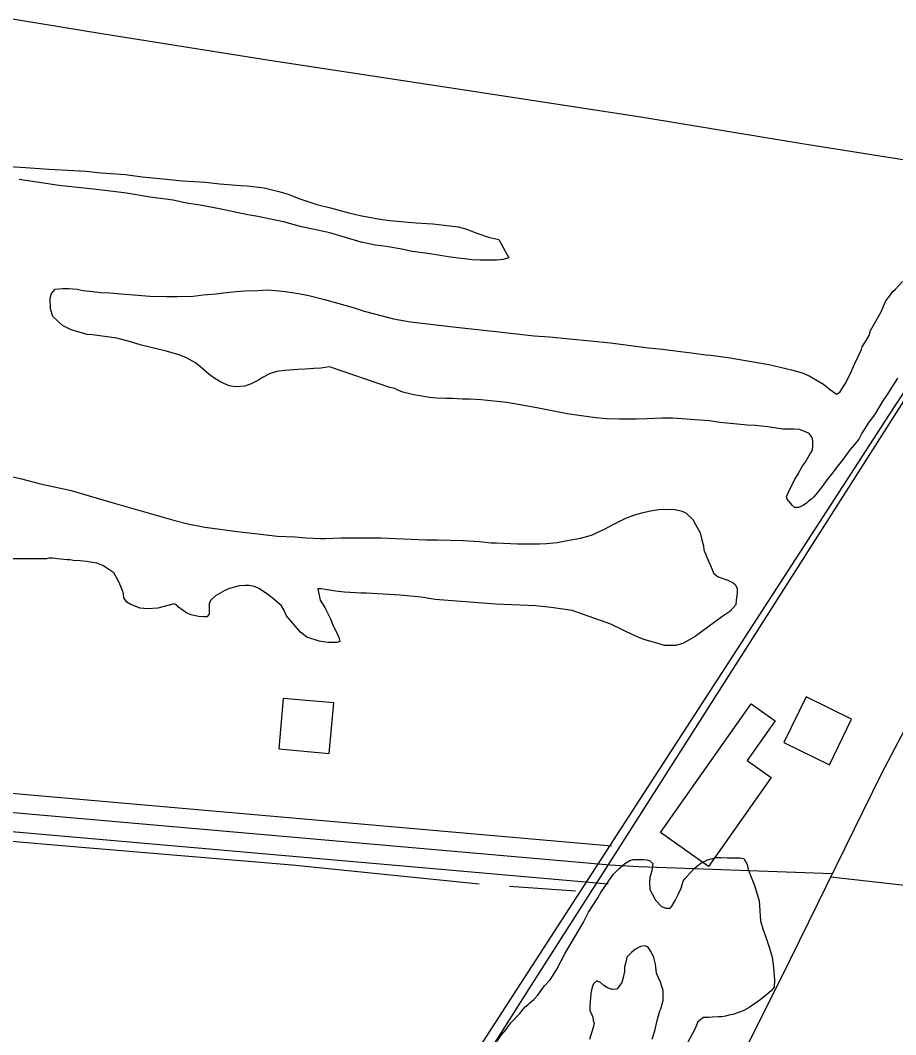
# Model space of a CAD drawing. Extents: x 3297735 to 3335592, y 670436 to 695807.
# Drawn here: x 3302907 to 3303596, y 677790 to 678589 of the extents above; entities that cross this region are included whole.
import ezdxf

# ---------------------------------------------------------------- set-up
doc = ezdxf.new("R2010")
doc.units = 0
for name, color, linetype in [('V-BLDG-OTLN', 7, 'Continuous'), ('V-RAIL-TRAK', 7, 'Continuous'), ('V-ROAD-CNTR', 7, 'Continuous'), ('V-SITE-VEGE', 7, 'Continuous'), ('V-TOPO-SHOR', 7, 'Continuous')]:
    doc.layers.add(name, color=color, linetype=linetype)

msp = doc.modelspace()

# ---------------------------------------------------------------- linework, layer by layer
at = {"layer": 'V-BLDG-OTLN'}
for points in [[(3303507.97, 678020.32), (3303543.9, 678002.74), (3303561.48, 678038.67), (3303525.54, 678056.25)], [(3303110.26, 678015.31), (3303150.11, 678011.83), (3303153.58, 678051.68), (3303113.74, 678055.16)], [(3303410.89, 677949.53), (3303482.42, 678050.84), (3303501.28, 678037.53), (3303479.09, 678006.1), (3303498.04, 677992.72), (3303448.7, 677922.83)]]:
    msp.add_lwpolyline(points, close=True, dxfattribs=at)
at = {"layer": 'V-RAIL-TRAK'}
msp.add_lwpolyline([(3303176.68, 677620.34), (3303309.39, 677829.4), (3303366.03, 677917.93), (3303462.82, 678069.96), (3303628.7, 678330.55)], dxfattribs=at)
at = {"layer": 'V-ROAD-CNTR'}
for points in [[(3302927.95, 677243.54), (3303105.45, 677519.78), (3303224.8, 677712.92), (3303397.76, 677980.18), (3303591.24, 678278.6), (3303711.53, 678461.98), (3303810.23, 678633.35), (3303943.72, 678841.04), (3304090.82, 679067.99), (3304192.85, 679233.42), (3304383.75, 679531.72)], [(3303165.13, 677185.96), (3303403.02, 677637.31), (3303475.98, 677774.94), (3303513.26, 677849.7), (3303584.94, 677995.69), (3303716.82, 678246.1), (3303846.56, 678477.79)], [(3303372.33, 677938.8), (3302271.32, 678035.41), (3301857.42, 678074.02)], [(3303371.02, 677923.85), (3302269.97, 678020.47), (3301856.03, 678059.08)], [(3303369.71, 677908.91), (3302268.61, 678005.54), (3301854.64, 678044.15)], [(3303546.29, 677916.96), (3303393.53, 677922.38), (3303371.02, 677923.85)], [(3303545.15, 677914.64), (3303870.46, 677877.89), (3304272.24, 677844.75), (3304634.54, 677810.5), (3305050.72, 677775.54), (3305455.99, 677738.62), (3305839.19, 677711.25), (3306393.62, 677668.96), (3306783.29, 677642.59), (3307197.11, 677611.49), (3307295.51, 677610.17)]]:
    msp.add_lwpolyline(points, dxfattribs=at)
at = {"layer": 'V-SITE-VEGE'}
for p, q in [((3302897.92, 678473.9), (3302910.84, 678473.31)), ((3302910.84, 678473.31), (3302929.24, 678471.89)), ((3302929.24, 678471.89), (3302958.64, 678470.43)), ((3302925.09, 678460.91), (3302905.87, 678463.71)), ((3302958.64, 678470.43), (3302970.46, 678469.03)), ((3302970.46, 678469.03), (3302989.69, 678467.61)), ((3302989.69, 678467.61), (3303002.87, 678465.92)), ((3303002.87, 678465.92), (3303021.83, 678463.94)), ((3303021.83, 678463.94), (3303034.19, 678462.81)), ((3302937.18, 678458.95), (3302925.09, 678460.91)), ((3302966.85, 678455.85), (3302937.18, 678458.95)), ((3302984.15, 678453.88), (3302966.85, 678455.85)), ((3303034.19, 678462.81), (3303052.6, 678461.66)), ((3303052.6, 678461.66), (3303063.86, 678460.26)), ((3303063.86, 678460.26), (3303080.07, 678459.11)), ((3303080.07, 678459.11), (3303085.56, 678458.83)), ((3303085.56, 678458.83), (3303098.75, 678457.14)), ((3303098.75, 678457.14), (3303110.28, 678454.36)), ((3302990.47, 678453.04), (3302984.15, 678453.88)), ((3303009.15, 678449.96), (3302990.47, 678453.04)), ((3303027.28, 678447.44), (3303009.15, 678449.96)), ((3303110.28, 678454.36), (3303117.7, 678452.14)), ((3303117.7, 678452.14), (3303126.21, 678448.82)), ((3303126.21, 678448.82), (3303140.21, 678444.11)), ((3303037.71, 678445.21), (3303027.28, 678447.44)), ((3303048.43, 678443.54), (3303037.71, 678445.21)), ((3303063.53, 678440.75), (3303048.43, 678443.54)), ((3303086.05, 678436.02), (3303063.53, 678440.75)), ((3303140.21, 678444.11), (3303151.19, 678441.34)), ((3303151.19, 678441.34), (3303165.47, 678437.45)), ((3303093.74, 678434.62), (3303086.05, 678436.02)), ((3303115.17, 678430.17), (3303093.74, 678434.62)), ((3303165.47, 678437.45), (3303174.53, 678435.5)), ((3303174.53, 678435.5), (3303188.54, 678432.72)), ((3303188.54, 678432.72), (3303197.88, 678431.59)), ((3303128.34, 678426.56), (3303115.17, 678430.17)), ((3303137.13, 678424.61), (3303128.34, 678426.56)), ((3303150.59, 678421.83), (3303137.13, 678424.61)), ((3303197.88, 678431.59), (3303218.48, 678429.61)), ((3303218.48, 678429.61), (3303231.67, 678428.76)), ((3303231.67, 678428.76), (3303240.46, 678427.91)), ((3303240.46, 678427.91), (3303251.72, 678426.5)), ((3303251.72, 678426.5), (3303258.31, 678424.56)), ((3303258.31, 678424.56), (3303265.45, 678421.79)), ((3303175.3, 678414.34), (3303150.59, 678421.83)), ((3303265.45, 678421.79), (3303275.61, 678418.47)), ((3303275.61, 678418.47), (3303283.57, 678416.52)), ((3303283.57, 678416.52), (3303291.5, 678402.21)), ((3303186.56, 678412.11), (3303175.3, 678414.34)), ((3303194.8, 678410.99), (3303186.56, 678412.11)), ((3303207.16, 678409.04), (3303194.8, 678410.99)), ((3303215.4, 678407.09), (3303207.16, 678409.04)), ((3303227.76, 678405.41), (3303215.4, 678407.09)), ((3303245.61, 678402.61), (3303227.76, 678405.41)), ((3303262.65, 678400.64), (3303245.61, 678402.61)), ((3303268.96, 678400.35), (3303262.65, 678400.64)), ((3303282.16, 678400.32), (3303268.96, 678400.35)), ((3303286.83, 678400.85), (3303282.16, 678400.32)), ((3303291.5, 678402.21), (3303286.83, 678400.85)), ((3302896.44, 678230.71), (3302907.7, 678227.93)), ((3302907.7, 678227.93), (3302922.81, 678224.04)), ((3302922.81, 678224.04), (3302946.97, 678218.76)), ((3302946.97, 678218.76), (3302980.75, 678208.78)), ((3302980.75, 678208.78), (3303028.52, 678195.18)), ((3303391.53, 678199.97), (3303397.31, 678201.61)), ((3303397.31, 678201.61), (3303403.08, 678202.96)), ((3303403.08, 678202.96), (3303409.4, 678203.77)), ((3303409.4, 678203.77), (3303417.92, 678204.03)), ((3303417.92, 678204.03), (3303422.59, 678204.01)), ((3303422.59, 678204.01), (3303428.08, 678202.62)), ((3303428.08, 678202.62), (3303431.1, 678200.97)), ((3303431.1, 678200.97), (3303436.31, 678196.01)), ((3303028.52, 678195.18), (3303038.68, 678192.68)), ((3303038.68, 678192.68), (3303052.14, 678189.9)), ((3303372.55, 678191.51), (3303384.1, 678197.25)), ((3303384.1, 678197.25), (3303391.53, 678199.97)), ((3303436.31, 678196.01), (3303438.5, 678192.15)), ((3303438.5, 678192.15), (3303442.05, 678185.55)), ((3303052.14, 678189.9), (3303062.03, 678188.77)), ((3303062.03, 678188.77), (3303075.49, 678186.81)), ((3303075.49, 678186.81), (3303084.55, 678185.69)), ((3303084.55, 678185.69), (3303109.28, 678182.87)), ((3303356.59, 678183.58), (3303367.32, 678188.78)), ((3303367.32, 678188.78), (3303372.55, 678191.51)), ((3303442.05, 678185.55), (3303443.14, 678181.15)), ((3303109.28, 678182.87), (3303123.29, 678182.29)), ((3303123.29, 678182.29), (3303131.53, 678181.71)), ((3303131.53, 678181.71), (3303143.07, 678181.13)), ((3303143.07, 678181.13), (3303146.92, 678181.12)), ((3303146.92, 678181.12), (3303159.56, 678181.64)), ((3303159.56, 678181.64), (3303190.61, 678181.56)), ((3303190.61, 678181.56), (3303226.33, 678180.09)), ((3303226.33, 678180.09), (3303235.12, 678180.06)), ((3303235.12, 678180.06), (3303255.46, 678179.46)), ((3303255.46, 678179.46), (3303268.37, 678178.6)), ((3303268.37, 678178.6), (3303277.71, 678177.75)), ((3303277.71, 678177.75), (3303281.83, 678177.74)), ((3303281.83, 678177.74), (3303298.31, 678176.87)), ((3303298.31, 678176.87), (3303315.62, 678176.82)), ((3303315.62, 678176.82), (3303321.12, 678177.08)), ((3303321.12, 678177.08), (3303329.64, 678177.88)), ((3303329.64, 678177.88), (3303336.24, 678179.24)), ((3303336.24, 678179.24), (3303348.06, 678181.41)), ((3303348.06, 678181.41), (3303356.59, 678183.58)), ((3303443.14, 678181.15), (3303444.77, 678175.37)), ((3303444.77, 678175.37), (3303445.04, 678172.08)), ((3303445.04, 678172.08), (3303448.86, 678163.28)), ((3302920.18, 678164.97), (3302897.09, 678165.04)), ((3302927.32, 678164.95), (3302920.18, 678164.97)), ((3302929.24, 678165.5), (3302927.32, 678164.95)), ((3302932.54, 678165.49), (3302929.24, 678165.5)), ((3302936.11, 678164.93), (3302932.54, 678165.49)), ((3302943.8, 678164.36), (3302936.11, 678164.93)), ((3302946, 678164.35), (3302943.8, 678164.36)), ((3302948.47, 678163.8), (3302946, 678164.35)), ((3302953.97, 678163.51), (3302948.47, 678163.8)), ((3302958.91, 678162.95), (3302953.97, 678163.51)), ((3302967.15, 678161.55), (3302958.91, 678162.95)), ((3302971.82, 678159.89), (3302967.15, 678161.55)), ((3303448.86, 678163.28), (3303450.23, 678159.7)), ((3302980.32, 678154.1), (3302971.82, 678159.89)), ((3302983.6, 678148.59), (3302980.32, 678154.1)), ((3303450.23, 678159.7), (3303451.59, 678156.67)), ((3303451.59, 678156.67), (3303452.68, 678153.65)), ((3303452.68, 678153.65), (3303456.25, 678150.89)), ((3302985.25, 678145.01), (3302983.6, 678148.59)), ((3302987.15, 678140.06), (3302985.25, 678145.01)), ((3303456.25, 678150.89), (3303463.93, 678148.12)), ((3303463.93, 678148.12), (3303468.05, 678146.18)), ((3303468.05, 678146.18), (3303469.97, 678144.53)), ((3303469.97, 678144.53), (3303471.34, 678141.78)), ((3302987.97, 678137.59), (3302987.15, 678140.06)), ((3302988.24, 678134.29), (3302987.97, 678137.59)), ((3303067.94, 678140.12), (3303060.51, 678136.02)), ((3303071.52, 678141.76), (3303067.94, 678140.12)), ((3303079.22, 678143.66), (3303071.52, 678141.76)), ((3303083.89, 678143.92), (3303079.22, 678143.66)), ((3303086.64, 678143.92), (3303083.89, 678143.92)), ((3303091.31, 678143.35), (3303086.64, 678143.92)), ((3303095.15, 678141.42), (3303091.31, 678143.35)), ((3303101.73, 678137.01), (3303095.15, 678141.42)), ((3303106.39, 678133.15), (3303101.73, 678137.01)), ((3303143.79, 678141.29), (3303141.04, 678141.3)), ((3303141.04, 678141.3), (3303142.94, 678132.5)), ((3303155.05, 678139.61), (3303143.79, 678141.29)), ((3303162.19, 678138.77), (3303155.05, 678139.61)), ((3303174.83, 678137.91), (3303162.19, 678138.77)), ((3303179.5, 678137.89), (3303174.83, 678137.91)), ((3303205.6, 678136.45), (3303179.5, 678137.89)), ((3303222.36, 678134.76), (3303205.6, 678136.45)), ((3303471.33, 678137.93), (3303470.49, 678132.44)), ((3303471.34, 678141.78), (3303471.33, 678137.93)), ((3302990.7, 678130.98), (3302988.24, 678134.29)), ((3302993.72, 678129.05), (3302990.7, 678130.98)), ((3303001.13, 678126.29), (3302993.72, 678129.05)), ((3303028.07, 678129.51), (3303015.15, 678126.25)), ((3303029.99, 678128.68), (3303028.07, 678129.51)), ((3303031.36, 678127.03), (3303029.99, 678128.68)), ((3303055.55, 678129.71), (3303055.53, 678121.47)), ((3303056.66, 678132.18), (3303055.55, 678129.71)), ((3303060.51, 678136.02), (3303056.66, 678132.18)), ((3303112.43, 678127.91), (3303106.39, 678133.15)), ((3303142.94, 678132.5), (3303146.5, 678126.72)), ((3303233.62, 678133.08), (3303222.36, 678134.76)), ((3303250.65, 678131.66), (3303233.62, 678133.08)), ((3303280.88, 678129.38), (3303250.65, 678131.66)), ((3303312.75, 678127.92), (3303280.88, 678129.38)), ((3303470.2, 678128.87), (3303468.27, 678126.4)), ((3303470.49, 678132.44), (3303470.2, 678128.87)), ((3303006.9, 678125.72), (3303001.13, 678126.29)), ((3303015.15, 678126.25), (3303006.9, 678125.72)), ((3303034.93, 678124.27), (3303031.36, 678127.03)), ((3303037.94, 678122.34), (3303034.93, 678124.27)), ((3303041.24, 678120.95), (3303037.94, 678122.34)), ((3303047, 678119.57), (3303041.24, 678120.95)), ((3303055.53, 678121.47), (3303053.6, 678119.27)), ((3303114.34, 678124.88), (3303112.43, 678127.91)), ((3303116.53, 678120.2), (3303114.34, 678124.88)), ((3303121.18, 678114.69), (3303116.53, 678120.2)), ((3303146.5, 678126.72), (3303151.14, 678117.91)), ((3303324.83, 678126.78), (3303312.75, 678127.92)), ((3303341.31, 678124.27), (3303324.83, 678126.78)), ((3303350.37, 678121.22), (3303341.31, 678124.27)), ((3303371.79, 678113.47), (3303350.37, 678121.22)), ((3303465.52, 678123.66), (3303459.19, 678119.28)), ((3303468.27, 678126.4), (3303465.52, 678123.66)), ((3303051.4, 678119.28), (3303047, 678119.57)), ((3303053.6, 678119.27), (3303051.4, 678119.28)), ((3303123.65, 678111.39), (3303121.18, 678114.69)), ((3303151.14, 678117.91), (3303153.33, 678111.86)), ((3303390.17, 678104.63), (3303371.79, 678113.47)), ((3303459.19, 678119.28), (3303438.26, 678103.95)), ((3303127.48, 678107.26), (3303123.65, 678111.39)), ((3303132.42, 678103.4), (3303127.48, 678107.26)), ((3303153.33, 678111.86), (3303155.79, 678107.18)), ((3303155.79, 678107.18), (3303157.7, 678103.06)), ((3303397.86, 678101.58), (3303390.17, 678104.63)), ((3303142.03, 678100.08), (3303132.42, 678103.4)), ((3303148.9, 678099.23), (3303142.03, 678100.08)), ((3303156.04, 678099.21), (3303148.9, 678099.23)), ((3303158.52, 678100.03), (3303156.04, 678099.21)), ((3303157.7, 678103.06), (3303158.52, 678100.03)), ((3303408.02, 678098.53), (3303397.86, 678101.58)), ((3303414.06, 678096.87), (3303408.02, 678098.53)), ((3303422.85, 678096.84), (3303414.06, 678096.87)), ((3303428.63, 678098.48), (3303422.85, 678096.84)), ((3303438.26, 678103.95), (3303428.63, 678098.48))]:
    msp.add_line(p, q, dxfattribs=at)
for points in [[(3303150.31, 678316.31), (3303143.43, 678315.23), (3303137.94, 678314.97), (3303131.06, 678314.44), (3303125.29, 678314.18), (3303115.12, 678313.38), (3303108.52, 678312.58), (3303103.03, 678310.67), (3303097.52, 678307.94), (3303094.49, 678305.74), (3303088.71, 678302.74), (3303083.49, 678301.1), (3303076.07, 678300.57), (3303071.4, 678301.41), (3303064.81, 678304.18), (3303059.88, 678306.94), (3303055.21, 678310.52), (3303048.91, 678316.04), (3303044.79, 678319.34), (3303037.66, 678323.21), (3303031.9, 678325.7), (3303021.74, 678328.47), (3303001.14, 678333.48), (3302993.45, 678335.97), (3302982.74, 678338.74), (3302963.52, 678341.55), (3302959.4, 678341.83), (3302946.77, 678345.44), (3302939.9, 678348.75), (3302932.5, 678355.92), (3302930.6, 678361.97), (3302930.35, 678370.21), (3302931.45, 678374.06), (3302934.21, 678377.35), (3302940.26, 678377.88), (3302944.65, 678377.87), (3302951.52, 678377.3), (3302956.19, 678376.46), (3302963.61, 678375.62), (3302969.93, 678374.78), (3302977.35, 678374.48), (3302985.86, 678373.64), (3302999.32, 678372.78), (3303008.67, 678371.93), (3303021.85, 678371.62), (3303030.37, 678371.59), (3303043.01, 678371.83), (3303050.71, 678372.91), (3303061.15, 678373.71), (3303066.93, 678374.52), (3303076.82, 678375.59), (3303083.69, 678376.12), (3303093.86, 678376.37), (3303101.28, 678376.9), (3303107.87, 678376.33), (3303115.29, 678375.48), (3303126, 678374.08), (3303133.97, 678372.41), (3303146.33, 678369.36), (3303168.84, 678362.97), (3303177.63, 678360.2), (3303191.63, 678356.32), (3303200.69, 678354.09), (3303214.15, 678351.59), (3303247.66, 678347.65), (3303257, 678346.8), (3303281.45, 678343.99), (3303292.72, 678342.86), (3303311.39, 678340.61), (3303323.48, 678339.75), (3303371.56, 678335.22), (3303401.5, 678331.3), (3303412.49, 678330.17), (3303426.77, 678328.21), (3303435.29, 678327.36), (3303446.55, 678325.68), (3303450.4, 678325.4), (3303464.13, 678323.71), (3303496.27, 678318.13), (3303514.12, 678313.96), (3303522.63, 678311.46), (3303528.12, 678309.25), (3303539.37, 678302.62), (3303544.03, 678298.76), (3303546.77, 678296.83), (3303549.52, 678294.62), (3303552.27, 678296.27), (3303556.4, 678302.85), (3303560, 678309.98), (3303563.87, 678318.77), (3303566.63, 678324.26), (3303569.12, 678330.02), (3303569.67, 678331.94), (3303572.16, 678335.78), (3303575.2, 678341), (3303576.3, 678344.84), (3303584.59, 678359.66), (3303588.46, 678368.17), (3303591.21, 678372.01), (3303593.97, 678375.57), (3303595.9, 678377.48)], [(3303595.9, 678377.48), (3303601.41, 678383.52)], [(3303298.89, 678286.51), (3303289.82, 678288.18), (3303277.18, 678289.59), (3303269.76, 678290.16), (3303260.43, 678290.73), (3303254.93, 678290.75), (3303247.24, 678291.32), (3303242.02, 678291.33), (3303234.6, 678291.63), (3303228.83, 678292.19), (3303223.06, 678293.03), (3303216.74, 678294.15), (3303207.96, 678296.37), (3303203.56, 678298.03), (3303201.64, 678299.14), (3303197.8, 678299.97), (3303150.31, 678316.31)], [(3303597.64, 678307.41), (3303589.91, 678295.34), (3303585.49, 678288.76), (3303579.42, 678278.33), (3303575.01, 678272.58), (3303569.49, 678264.07), (3303567, 678259.41), (3303563.7, 678255.02), (3303560.11, 678250.91), (3303554.87, 678243.5), (3303550.46, 678238.29), (3303545.5, 678231.71), (3303542.19, 678227.6), (3303538.33, 678222.11), (3303533.36, 678215.8), (3303531.71, 678213.89), (3303529.78, 678211.97), (3303527.85, 678210.6), (3303525.93, 678208.96), (3303523.17, 678207.04), (3303519.6, 678205.4), (3303516.57, 678205.41), (3303514.93, 678207.06), (3303510.82, 678212.02), (3303510.27, 678213.94), (3303511.66, 678217.51), (3303516.63, 678227.67), (3303519.12, 678231.51), (3303522.43, 678237.82), (3303524.91, 678240.83), (3303529.05, 678248.24), (3303530.43, 678250.16), (3303530.99, 678252.91), (3303531, 678257.85), (3303530.46, 678260.6), (3303528, 678263.63), (3303525.25, 678265.01), (3303520.31, 678266.95), (3303515.92, 678267.24), (3303507.4, 678267.26), (3303495.31, 678268.94), (3303485.7, 678270.07), (3303479.1, 678270.36), (3303471.41, 678271.2), (3303457.67, 678272.34), (3303449.16, 678273.74), (3303437.9, 678274.59), (3303427.73, 678275.17), (3303420.31, 678275.74), (3303412.34, 678275.76), (3303400.25, 678275.24), (3303391.73, 678274.99), (3303378.54, 678275.03), (3303368.65, 678275.33), (3303360.13, 678276.18), (3303346.68, 678277.86), (3303337.34, 678279.26), (3303313.44, 678284), (3303298.89, 678286.51)], [(3303374, 677916.71), (3303378.69, 677921.37), (3303382.82, 677925.21), (3303386.67, 677927.4), (3303389.42, 677928.22), (3303397.94, 677928.19), (3303400.14, 677927.91), (3303402.61, 677927.08), (3303404.8, 677925.15), (3303404.24, 677919.39), (3303402.58, 677914.17), (3303402.29, 677910.04), (3303402.55, 677904.55), (3303404.74, 677900.7), (3303406.93, 677896.29), (3303411.86, 677891.33), (3303415.15, 677889.95), (3303418.45, 677889.94), (3303419.83, 677891.58), (3303422.59, 677895.97), (3303424.8, 677900.64), (3303427.28, 677905.58), (3303428.67, 677911.07), (3303430.33, 677913.27), (3303434.19, 677917.65), (3303438.04, 677921.76), (3303442.72, 677925.32), (3303447.95, 677928.06), (3303454.83, 677929.96), (3303458.4, 677929.95), (3303463.62, 677929.66), (3303473.51, 677929.64), (3303476.53, 677929.08), (3303479.27, 677924.4), (3303480.08, 677920.28), (3303482.81, 677913.13), (3303485, 677907.9), (3303486.63, 677902.67), (3303488.54, 677895.8), (3303489.59, 677879.86), (3303491.5, 677873.53), (3303493.41, 677868.58), (3303496.68, 677858.4)], [(3303281.59, 677784.24), (3303285.73, 677790.28), (3303289.04, 677794.11), (3303293.18, 677799.6), (3303300.34, 677807.27), (3303302.55, 677810.02), (3303304.48, 677812.21), (3303306.41, 677813.85), (3303308.06, 677815.5), (3303311.09, 677817.96), (3303314.12, 677821.25), (3303319.64, 677828.65), (3303324.04, 677833.59), (3303329.01, 677841.27), (3303335.64, 677853.89), (3303347.51, 677873.92), (3303350.27, 677878.86), (3303354.14, 677886.82), (3303361.59, 677898.06), (3303364.07, 677902.18), (3303370.7, 677912.33), (3303374, 677916.71)], [(3303404.43, 677786.66), (3303406.37, 677793.25), (3303408.32, 677801.49), (3303410.54, 677809.18), (3303411.37, 677811.1), (3303412.2, 677814.67), (3303413.03, 677817.14), (3303413.05, 677825.1), (3303411.69, 677828.95), (3303411.14, 677831.43), (3303409.5, 677834.18), (3303408.69, 677836.93), (3303407.87, 677838.86), (3303407.06, 677845.73), (3303405.7, 677850.96), (3303403.79, 677855.08), (3303401.05, 677859.49), (3303398.31, 677860.32), (3303395.56, 677859.78), (3303393.63, 677858.96), (3303391.16, 677857.59), (3303388.13, 677855.12), (3303384.54, 677851.29), (3303383.99, 677848.54), (3303382.6, 677843.6)], [(3303496.68, 677858.4), (3303498.86, 677851.25), (3303499.94, 677843.28), (3303500.73, 677833.11), (3303500.44, 677827.62), (3303497.96, 677824.88), (3303494.66, 677821.86), (3303489.15, 677817.48), (3303480.89, 677811.73), (3303475.93, 677809), (3303467.96, 677806.27), (3303464.66, 677805.73), (3303462.18, 677804.91), (3303459.16, 677804.37), (3303456.69, 677804.38), (3303451.74, 677804.12), (3303448.99, 677803.85), (3303444.87, 677803.86), (3303440.46, 677800.3), (3303438.25, 677795.08), (3303432.18, 677783.84)], [(3303382.6, 677843.6), (3303382.59, 677840.03), (3303381.48, 677835.36), (3303380.37, 677831.51), (3303377.89, 677827.67), (3303376.51, 677826.03), (3303372.93, 677825.76), (3303369.09, 677827.15), (3303366.35, 677829.08), (3303363.61, 677831.28), (3303360.86, 677832.67), (3303358.11, 677830.47), (3303357, 677827.73), (3303356.17, 677823.06), (3303355.31, 677812.9), (3303355.31, 677809.32), (3303356.94, 677806.02), (3303357.76, 677804.1), (3303358.03, 677801.35), (3303358.58, 677799.42), (3303358.02, 677795.85), (3303354.97, 677786.52)]]:
    msp.add_lwpolyline(points, dxfattribs=at)
at = {"layer": 'V-TOPO-SHOR'}
msp.add_line((3303343.93, 677903.22), (3303291.91, 677906.89), dxfattribs=at)
for points in [[(3303697.46, 678463.15), (3303630.06, 678474.9), (3303522.38, 678491.97), (3303397.04, 678512.62), (3303256.69, 678534.19), (3303103.09, 678557.56), (3302972.46, 678578.22), (3302809.16, 678605.16), (3302604.38, 678639.27), (3302448.17, 678658.8)], [(3303268.1, 677908.72), (3303120.79, 677923.71), (3302936.27, 677939.22), (3302736.75, 677956.54), (3302522.21, 677975.66), (3302327.11, 677995.61), (3302108.16, 678016.51), (3301925.41, 678032.9), (3301858.35, 678038.7)]]:
    msp.add_lwpolyline(points, dxfattribs=at)

doc.saveas('drawing.dxf')
